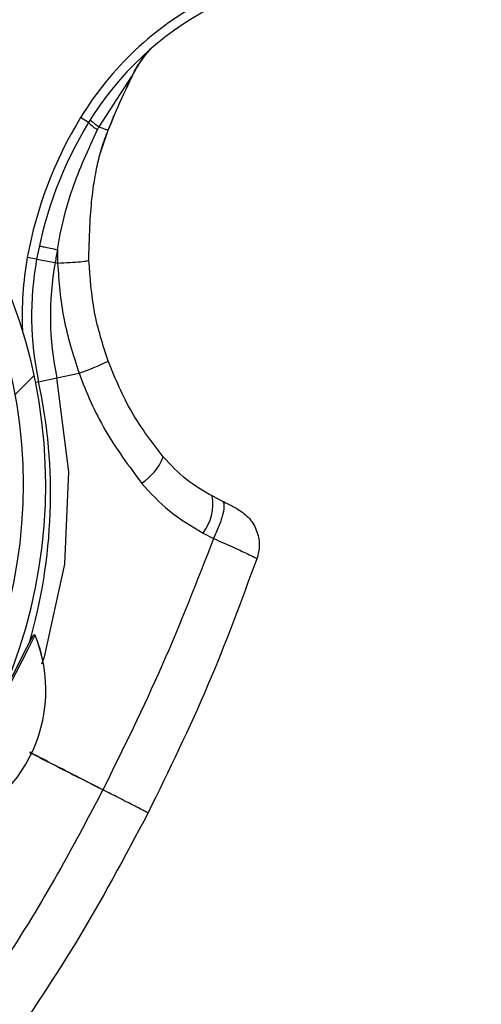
# Model space of a CAD drawing. Header units: inches. Extents: x 170 to 284, y 215 to 248.
# Tile 858 of 1056: x 236.0139 to 236.064, y 224.6688 to 224.7756. Entities that reach past the tile are written whole.
import ezdxf

# ---------------------------------------------------------------- set-up
doc = ezdxf.new("R2010")
doc.units = ezdxf.units.IN
doc.header["$LTSCALE"] = 0.25
doc.header["$MEASUREMENT"] = 0
doc.layers.add('RH TOP OF HOOD', color=7, linetype='Continuous')
pattern_1 = [(45, (225.4196035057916, 218.4993357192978), (-0.03026527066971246, 0.03026527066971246), [])]

msp = doc.modelspace()

# ---------------------------------------------------------------- hatches: boundary and pattern name
at = {"layer": 'RH TOP OF HOOD'}
h = msp.add_hatch(dxfattribs=at)
h.set_pattern_fill('ANSI31', color=256, scale=0.34241245, angle=2.8e-322, style=0)
h.set_pattern_definition([(45, (225.4529552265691, 218.4993357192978), (-0.03026527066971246, 0.03026527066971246), [])])
edge = h.paths.add_edge_path(flags=0)
edge.add_arc((235.7395956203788, 224.3915581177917), 0.021400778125, 89.9999999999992, 390.52248781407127, ccw=False)
edge.add_line((235.7395956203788, 224.4129588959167), (235.8123582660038, 224.4129588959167))
edge.add_arc((235.8123582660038, 224.8238538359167), 0.4108949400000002, 270, 450.0000000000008)
edge.add_line((235.8123582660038, 225.2347487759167), (235.3287006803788, 225.2347487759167))
edge.add_arc((235.3287006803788, 225.2390289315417), 0.004280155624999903, 180.0000000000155, 269.9999999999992, ccw=False)
edge.add_line((235.3244205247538, 225.2390289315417), (235.3244205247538, 225.2818304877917))
edge.add_arc((235.3287006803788, 225.2818304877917), 0.004280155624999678, 360, 540, ccw=False)
edge.add_line((235.3329808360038, 225.2818304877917), (235.3329808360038, 225.2390289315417))
edge.add_line((235.3329808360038, 225.2390289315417), (235.3297484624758, 225.2390289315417))
edge.add_line((235.3297484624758, 225.2390289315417), (235.3297484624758, 225.2818304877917))
edge.add_arc((235.3287006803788, 225.2818304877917), 0.001047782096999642, 360, 540.0000000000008)
edge.add_line((235.3276528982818, 225.2818304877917), (235.3276528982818, 225.2390289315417))
edge.add_arc((235.3287006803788, 225.2390289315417), 0.001047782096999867, 180, 270)
edge.add_line((235.3287006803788, 225.2379811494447), (235.8123582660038, 225.2379811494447))
edge.add_arc((235.8123582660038, 224.8238538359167), 0.4141273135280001, 269.9999999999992, 450, ccw=False)
edge.add_line((235.8123582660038, 224.4097265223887), (235.7395956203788, 224.4097265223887))
edge.add_arc((235.7395956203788, 224.3915581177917), 0.018168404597, 450.0000000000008, 750.5224878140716)
edge.add_arc((235.754343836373, 224.4002532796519), 0.001047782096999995, 390.5224878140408, 495.0000000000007)
edge.add_line((235.753602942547, 224.4009941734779), (235.7449077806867, 224.3922990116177))
edge.add_line((235.7449077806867, 224.3922990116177), (235.7426221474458, 224.3945846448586))
edge.add_line((235.7426221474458, 224.3945846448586), (235.751317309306, 224.4032798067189))
edge.add_arc((235.754343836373, 224.4002532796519), 0.004280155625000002, 390.522487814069, 495.0000000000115, ccw=False)
h = msp.add_hatch(dxfattribs=at)
h.set_pattern_fill('ANSI31', color=256, scale=0.34241245, style=0)
h.set_pattern_definition(pattern_1)
edge = h.paths.add_edge_path(flags=0)
edge.add_line((235.7790065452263, 225.2304686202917), (235.4365940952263, 225.2304686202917))
edge.add_line((235.4365940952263, 225.2304686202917), (235.4365940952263, 225.2347487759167))
edge.add_line((235.4365940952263, 225.2347487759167), (235.7790065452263, 225.2347487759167))
edge.add_arc((235.7790065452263, 224.8238538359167), 0.4108949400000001, 269.9999999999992, 450, ccw=False)
edge.add_line((235.7790065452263, 224.4129588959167), (235.7062438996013, 224.4129588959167))
edge.add_line((235.7062438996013, 224.4129588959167), (235.7062438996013, 224.4172390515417))
edge.add_line((235.7062438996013, 224.4172390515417), (235.7790065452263, 224.4172390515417))
edge.add_arc((235.7790065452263, 224.8238538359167), 0.406614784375, 270, 450.0000000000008)
h = msp.add_hatch(dxfattribs=at)
h.set_pattern_fill('ANSI31', color=256, scale=0.34241245, angle=2.8e-322, style=0)
h.set_pattern_definition(pattern_1)
edge = h.paths.add_edge_path(flags=0)
edge.add_line((236.0242613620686, 224.7916483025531), (236.0240517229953, 224.789243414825))
edge.add_arc((236.0244100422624, 224.7933538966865), 0.004126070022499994, 242.80758111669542, 265.0180014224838, ccw=False)
edge.add_arc((236.0284784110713, 224.8012726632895), 0.01302879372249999, 194.2837484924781, 242.8075811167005, ccw=False)
edge.add_arc((236.0336946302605, 224.8021343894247), 0.01830194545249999, 152.8075811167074, 192.868954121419, ccw=False)
edge.add_arc((236.0278773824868, 224.8051230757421), 0.01176186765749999, 444.94843881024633, 512.8075811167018, ccw=False)
edge.add_arc((236.0284314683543, 224.8011812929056), 0.01566536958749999, 388.0646491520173, 448.23838092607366, ccw=False)
edge.add_arc((236.0200631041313, 224.7963571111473), 0.02532140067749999, 365.6618293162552, 388.7885144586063, ccw=False)
edge.add_arc((236.0302222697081, 224.7982979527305), 0.01504902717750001, 324.96329948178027, 362.12223075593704, ccw=False)
edge.add_arc((236.0197767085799, 224.8051658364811), 0.02754708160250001, 246.11608425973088, 325.7401548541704, ccw=False)
edge.add_arc((236.006177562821, 224.7715778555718), 0.008748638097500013, 433.7662000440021, 580.7490133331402)
edge.add_arc((235.9600185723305, 224.7251915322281), 0.05672062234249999, 332.3782168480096, 405.81748085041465, ccw=False)
edge.add_arc((235.8186385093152, 224.7964800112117), 0.2150521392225, 316.23360868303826, 333.0136347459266, ccw=False)
edge.add_arc((235.9538221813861, 224.6683983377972), 0.02884824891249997, 257.9664245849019, 314.2213378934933, ccw=False)
edge.add_arc((235.9443067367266, 224.6119629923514), 0.0284373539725, 442.9281750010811, 496.5266487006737)
edge.add_arc((235.9347944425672, 224.6215465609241), 0.01494630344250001, 498.0990219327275, 553.3547732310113)
edge.add_arc((235.938669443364, 224.6215960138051), 0.0187470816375, 190.765455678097, 224.2471970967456)
edge.add_arc((235.934483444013, 224.618318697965), 0.0134739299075, 226.6851385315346, 265.0812268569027)
edge.add_arc((235.9335599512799, 224.6109014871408), 0.006011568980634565, 267.7901137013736, 288.5251547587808)
edge.add_arc((235.9281665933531, 224.6218335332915), 0.01816498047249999, 293.7068411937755, 332.8075811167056)
edge.add_arc((235.9345929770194, 224.6185318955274), 0.01094007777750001, 332.8075811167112, 422.8075811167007)
edge.add_arc((235.93873958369, 224.6266029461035), 0.001866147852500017, 422.8075811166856, 438.449827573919)
edge.add_line((235.9391132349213, 224.628431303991), (235.9395965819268, 224.6307964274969))
edge.add_arc((235.93873958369, 224.6266029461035), 0.004280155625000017, 422.80758111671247, 438.44982757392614, ccw=False)
edge.add_arc((235.9345929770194, 224.6185318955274), 0.01335408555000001, 332.80758111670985, 422.80758111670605, ccw=False)
edge.add_arc((235.9281665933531, 224.6218335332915), 0.020578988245, 293.418939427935, 332.8075811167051, ccw=False)
edge.add_arc((235.9335599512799, 224.6109014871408), 0.008425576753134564, 267.3852483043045, 289.30729203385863, ccw=False)
edge.add_arc((235.934483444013, 224.618318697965), 0.01588793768, 226.4978833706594, 265.2781618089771, ccw=False)
edge.add_arc((235.938669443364, 224.6215960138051), 0.02116108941, 190.9121118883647, 224.3847528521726, ccw=False)
edge.add_arc((235.9347944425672, 224.6215465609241), 0.01736031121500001, 137.9878292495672, 193.1734344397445, ccw=False)
edge.add_arc((235.9443067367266, 224.6119629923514), 0.030851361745, 442.72573840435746, 496.58711871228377, ccw=False)
edge.add_arc((235.9538221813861, 224.6683983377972), 0.02643424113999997, 257.7492906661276, 314.1311942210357)
edge.add_arc((235.8186385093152, 224.7964800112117), 0.21263813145, 316.245249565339, 333.0172706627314)
edge.add_arc((235.9600185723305, 224.7251915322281), 0.05430661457, 332.3642077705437, 405.9221159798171)
edge.add_arc((236.006177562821, 224.7715778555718), 0.01116264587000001, 72.86862000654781, 221.3366683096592, ccw=False)
edge.add_arc((236.0197767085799, 224.8051658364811), 0.02513307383, 245.7789812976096, 325.7782389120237)
edge.add_arc((236.0302222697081, 224.7982979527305), 0.01263501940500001, 324.8906283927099, 361.7902779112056)
edge.add_arc((236.0200631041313, 224.7963571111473), 0.022907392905, 365.8518874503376, 388.8272963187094)
edge.add_arc((236.0284314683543, 224.8011812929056), 0.01325136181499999, 387.9998215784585, 448.5428308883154)
edge.add_arc((236.0278773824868, 224.8051230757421), 0.009347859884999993, 444.5301052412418, 512.8075811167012)
edge.add_arc((236.0336946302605, 224.8021343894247), 0.01588793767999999, 512.8075811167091, 552.7597599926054)
edge.add_arc((236.0284784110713, 224.8012726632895), 0.01061478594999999, 194.4420824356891, 242.8075811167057)
edge.add_arc((236.0244100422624, 224.7933538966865), 0.001712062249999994, 242.8075811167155, 265.0180014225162)

# ---------------------------------------------------------------- linework, layer by layer
for p, q in [((236.0225260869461, 224.7639758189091), (236.026044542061, 224.7694016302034)), ((236.0213940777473, 224.7644459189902), (236.0205174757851, 224.764981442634)), ((236.0226656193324, 224.7611663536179), (236.0235196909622, 224.7636271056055)), ((236.0235519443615, 224.7637817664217), (236.0234879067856, 224.7636266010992)), ((236.0214343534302, 224.7495180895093), (236.0214384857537, 224.7514327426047)), ((236.0180307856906, 224.7506491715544), (236.0180295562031, 224.7492155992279)), ((236.0157551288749, 224.7496266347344), (236.0147442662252, 224.7498093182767)), ((236.0157551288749, 224.7496266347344), (236.0177562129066, 224.7492649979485)), ((236.0177562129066, 224.7492649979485), (236.0180295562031, 224.7492155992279)), ((236.0179605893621, 224.7367754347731), (236.0203567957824, 224.7372899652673)), ((236.0159724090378, 224.7363485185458), (236.0156451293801, 224.7362782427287)), ((236.0159724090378, 224.7363485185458), (236.0179605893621, 224.7367754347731)), ((236.0359385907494, 224.7233700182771), (236.0347984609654, 224.7239557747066)), ((236.0338175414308, 224.7199368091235), (236.0349612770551, 224.7193413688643)), ((236.0147065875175, 224.7075156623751), (236.0154453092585, 224.7089527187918)), ((236.0148588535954, 224.7074373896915), (236.0155975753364, 224.7088744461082)), ((236.0154453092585, 224.7089527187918), (236.0155975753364, 224.7088744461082)), ((236.0155975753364, 224.7088744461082), (236.0155989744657, 224.708873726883)), ((236.0045767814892, 224.6874353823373), (236.0148588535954, 224.7074373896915)), ((236.0106122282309, 224.6995507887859), (236.0147065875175, 224.7075156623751))]:
    msp.add_line(p, q, dxfattribs=at)
at = {"layer": 'RH TOP OF HOOD', "flags": 128}
for points in [[(236.0261057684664, 224.7694473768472), (236.0261270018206, 224.7694279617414), (236.0261401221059, 224.7694118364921), (236.0261447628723, 224.7693994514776), (236.0261407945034, 224.7693911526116), (236.0261283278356, 224.7693871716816), (236.0261077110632, 224.7693876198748), (236.0260795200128, 224.7693924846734), (236.026044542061, 224.7694016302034)], [(236.0163250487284, 224.7057679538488), (236.0166241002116, 224.7065101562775), (236.0188088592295, 224.7165795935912), (236.0192487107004, 224.7265666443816), (236.0179606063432, 224.7367753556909), (236.0179605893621, 224.7367754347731), (236.0179605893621, 224.7367754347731)]]:
    msp.add_lwpolyline(points, dxfattribs=at)
at = {"layer": 'RH TOP OF HOOD'}
for centre, radius, start, end in [((235.7790065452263, 224.8238538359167), 0.4141273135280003, 269.9999999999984, 90), ((235.7790065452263, 224.8238538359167), 0.4108949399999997, 269.9999999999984, 90), ((235.7790065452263, 224.8238538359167), 0.406614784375, 269.9999999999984, 90), ((236.0506141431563, 224.7465951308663), 0.03526848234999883, 117.8627048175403, 148.5788848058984), ((236.0506141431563, 224.7465951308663), 0.03424124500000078, 117.8627048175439, 148.578884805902), ((235.9600185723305, 224.7251915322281), 0.05672062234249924, 332.3782168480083, 45.81748085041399), ((236.0582113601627, 224.7419539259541), 0.04417120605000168, 148.5788848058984, 169.7560486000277), ((235.9600185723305, 224.7251915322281), 0.05430661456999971, 332.3642077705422, 45.92211597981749), ((236.0582113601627, 224.7419539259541), 0.04314396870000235, 148.5788848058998, 169.7560486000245), ((236.0240208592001, 224.7667602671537), 0.003500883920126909, 221.381938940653, 241.850199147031), ((236.0236245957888, 224.7639443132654), 0.0001780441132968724, 245.9174166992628, 262.8783449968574), ((236.023576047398, 224.7637476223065), 3.319259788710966e-05, 37.09651304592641, 75.09498923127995), ((236.0582113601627, 224.7419539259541), 0.04111046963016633, 167.7880775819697, 169.7560486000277), ((236.0494505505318, 224.7435371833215), 0.03526848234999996, 169.7560486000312, 182.6462420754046), ((236.0494505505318, 224.7435371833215), 0.03424124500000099, 169.7560486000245, 192.1189350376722), ((236.0494505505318, 224.7435371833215), 0.03220774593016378, 169.7560486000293, 192.1189350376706), ((236.0131605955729, 224.7591999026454), 0.02306145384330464, 288.1824858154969, 296.6461941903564), ((235.959394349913, 224.7241996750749), 0.05786770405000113, 343.7094724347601, 12.11893503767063), ((236.0238329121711, 224.7304874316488), 0.006116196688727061, 302.8035457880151, 337.9111589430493), ((236.0295832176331, 224.7230994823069), 0.005285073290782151, 323.2434536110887, 9.324216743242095), ((236.000820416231, 224.7029185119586), 0.01593228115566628, 283.6370579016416, 21.95189982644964), ((236.0008218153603, 224.7029177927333), 0.01593228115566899, 283.6370579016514, 21.9518998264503)]:
    msp.add_arc(centre, radius, start, end, dxfattribs=at)
for points, knots in [([(236.0281775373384, 224.7724613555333), (236.0280098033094, 224.7722916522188), (236.0273917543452, 224.7716663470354), (236.0266628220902, 224.7705372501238), (236.026175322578, 224.7696418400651), (236.026044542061, 224.7694016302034)], [0, 0, 0, 0, 0.2141804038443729, 0.7891897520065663, 1, 1, 1, 1]), ([(236.0261057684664, 224.7694473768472), (236.0262294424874, 224.76969970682), (236.0266105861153, 224.7704773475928), (236.0270893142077, 224.7711459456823), (236.0274127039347, 224.7715975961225)], [0, 0, 0, 0, 0.3244814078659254, 1, 1, 1, 1]), ([(236.026044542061, 224.7694016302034), (236.0254842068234, 224.7681943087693), (236.024626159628, 224.7663455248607), (236.0238286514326, 224.764442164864), (236.0235519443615, 224.7637817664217)], [0, 0, 0, 0, 0.6530354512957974, 1, 1, 1, 1]), ([(236.0235845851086, 224.7637796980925), (236.0238611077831, 224.7644484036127), (236.0246557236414, 224.7663699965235), (236.0255334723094, 224.7682328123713), (236.0261057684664, 224.7694473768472)], [0, 0, 0, 0, 0.3479954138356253, 1, 1, 1, 1]), ([(236.0223692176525, 224.7636734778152), (236.0224212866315, 224.7637743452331), (236.0224733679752, 224.763875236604), (236.0225260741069, 224.7639757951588), (236.0225260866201, 224.7639758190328)], [0, 0, 0, 0, 0.9997625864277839, 1, 1, 1, 1]), ([(236.0225260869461, 224.7639758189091), (236.0225773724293, 224.7639564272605), (236.0228144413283, 224.7638667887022), (236.0231592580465, 224.7637398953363), (236.0233886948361, 224.7636608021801), (236.0234879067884, 224.7636266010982)], [0, 0, 0, 0, 0.135457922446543, 0.6261588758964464, 1, 1, 1, 1]), ([(236.0180307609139, 224.7506483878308), (236.0180307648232, 224.7506484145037), (236.0181141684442, 224.7512174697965), (236.0185016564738, 224.7534455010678), (236.0196837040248, 224.7579061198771), (236.0213830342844, 224.7615555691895), (236.0223692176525, 224.7636734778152)], [0, 0, 0, 0, 5.869764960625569e-06, 0.125228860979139, 0.4923383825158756, 1, 1, 1, 1]), ([(236.0234879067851, 224.7636266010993), (236.0232428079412, 224.7629716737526), (236.0227582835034, 224.7616769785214), (236.0222520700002, 224.7596524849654), (236.02183578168, 224.7573438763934), (236.0215462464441, 224.7545652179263), (236.0214762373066, 224.7525373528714), (236.0214381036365, 224.7514327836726)], [0, 0, 0, 0, 0.1627420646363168, 0.3217171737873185, 0.4905672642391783, 0.7225142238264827, 1, 1, 1, 1]), ([(236.0235196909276, 224.7636271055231), (236.0235265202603, 224.7636232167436), (236.0235403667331, 224.7636153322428), (236.0235396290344, 224.763612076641), (236.0235237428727, 224.7636150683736), (236.0234997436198, 224.7636227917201), (236.0234879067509, 224.7636266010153)], [0, 0, 0, 0, 0.2466091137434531, 0.5000000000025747, 0.753390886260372, 0.9999999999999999, 0.9999999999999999, 0.9999999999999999, 0.9999999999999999]), ([(236.0180295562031, 224.7492155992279), (236.018486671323, 224.7492350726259), (236.0194275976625, 224.7492751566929), (236.02054467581, 224.7493557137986), (236.0212972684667, 224.7494412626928), (236.0213895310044, 224.7494929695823), (236.0214343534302, 224.7495180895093)], [0, 0, 0, 0, 0.2429069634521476, 0.4999999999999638, 0.7570930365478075, 1, 1, 1, 1]), ([(236.0180295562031, 224.7492155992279), (236.0181743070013, 224.7472081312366), (236.0184676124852, 224.7431404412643), (236.0197216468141, 224.7392569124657), (236.0203567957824, 224.7372899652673)], [0, 0, 0, 0, 0.4935154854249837, 1, 1, 1, 1]), ([(236.0235031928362, 224.7385877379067), (236.0229436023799, 224.7403444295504), (236.0218095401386, 224.7439045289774), (236.0215605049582, 224.7476306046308), (236.0214343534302, 224.7495180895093)], [0, 0, 0, 0, 0.4934389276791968, 1, 1, 1, 1]), ([(236.0295001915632, 224.7281874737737), (236.0282988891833, 224.7297515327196), (236.0258543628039, 224.7329342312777), (236.024295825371, 224.7366818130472), (236.0235031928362, 224.7385877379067)], [0, 0, 0, 0, 0.4914254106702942, 1, 1, 1, 1]), ([(236.0203567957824, 224.7372899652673), (236.0203568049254, 224.7372899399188), (236.0211271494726, 224.7351541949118), (236.0230174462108, 224.7308995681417), (236.025755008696, 224.7272178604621), (236.0271464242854, 224.7253465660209)], [0, 0, 0, 0, 5.836249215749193e-06, 0.491734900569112, 1, 1, 1, 1]), ([(236.0347984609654, 224.7239557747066), (236.0338350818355, 224.7245111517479), (236.0318700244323, 224.7256439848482), (236.0303003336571, 224.7273286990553), (236.0295001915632, 224.7281874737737)], [0, 0, 0, 0, 0.490254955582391, 1, 1, 1, 1]), ([(236.0271464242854, 224.7253465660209), (236.0281066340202, 224.7242934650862), (236.030066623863, 224.7221438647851), (236.0325505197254, 224.7206823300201), (236.0338175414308, 224.7199368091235)], [0, 0, 0, 0, 0.4899054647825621, 1, 1, 1, 1]), ([(236.0349562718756, 224.7193426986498), (236.0351741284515, 224.7198167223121), (236.0356255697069, 224.7207989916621), (236.0360364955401, 224.7220992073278), (236.0361764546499, 224.7230577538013), (236.0360159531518, 224.7232684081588), (236.0359384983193, 224.7233700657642)], [0, 0, 0, 0, 0.2412900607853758, 0.4999999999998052, 0.7587099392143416, 1, 1, 1, 1]), ([(236.0374708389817, 224.7225828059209), (236.0374718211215, 224.7225823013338), (236.0375487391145, 224.7225427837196), (236.0374594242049, 224.7225886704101), (236.0371730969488, 224.722735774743), (236.0366338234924, 224.7230128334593), (236.0361694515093, 224.7232514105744), (236.0359384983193, 224.7233700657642)], [0, 0, 0, 0, 0.003230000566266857, 0.2529631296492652, 0.5032304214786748, 0.7529340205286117, 1, 1, 1, 1]), ([(236.0374711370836, 224.7225826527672), (236.0379065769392, 224.7222999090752), (236.0388072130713, 224.7217150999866), (236.0396698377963, 224.7202936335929), (236.0400265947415, 224.7186752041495), (236.039777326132, 224.7176393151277), (236.0396567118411, 224.7171380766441)], [0, 0, 0, 0, 0.2415860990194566, 0.4996813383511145, 0.7579094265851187, 1, 1, 1, 1]), ([(236.0349563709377, 224.7193429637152), (236.0331508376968, 224.714716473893), (236.0295431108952, 224.7054720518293), (236.0251424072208, 224.696556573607), (236.0229440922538, 224.6921029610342)], [0, 0, 0, 0, 0.5004628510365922, 0.9999999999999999, 0.9999999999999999, 0.9999999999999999, 0.9999999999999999]), ([(236.0349562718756, 224.7193426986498), (236.035665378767, 224.7190298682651), (236.0370925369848, 224.718400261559), (236.0386805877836, 224.7176658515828), (236.0395903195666, 224.7172185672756), (236.0395693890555, 224.71719018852), (236.0395612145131, 224.7171791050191)], [0, 0, 0, 0, 0.2719162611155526, 0.5472623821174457, 0.823180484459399, 1, 1, 1, 1]), ([(236.0396376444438, 224.717149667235), (236.0379480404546, 224.7125555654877), (236.0344962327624, 224.7031699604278), (236.0300942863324, 224.6941843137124), (236.0278470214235, 224.689596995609)], [0, 0, 0, 0, 0.4894838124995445, 0.9999999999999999, 0.9999999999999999, 0.9999999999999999, 0.9999999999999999]), ([(236.0149939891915, 224.6961571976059), (236.0169631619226, 224.6951503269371), (236.0196115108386, 224.6937961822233), (236.0222603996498, 224.6924417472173), (236.0229397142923, 224.6920943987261)], [0, 0, 0, 0, 0.7435473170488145, 1, 1, 1, 1]), ([(236.0229440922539, 224.6921029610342), (236.0223761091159, 224.6923934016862), (236.0197270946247, 224.6937479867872), (236.0170785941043, 224.6951023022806), (236.0149979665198, 224.6961662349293)], [0, 0, 0, 0, 0.2144129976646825, 0.9999999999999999, 0.9999999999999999, 0.9999999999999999, 0.9999999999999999]), ([(236.0229397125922, 224.6920943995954), (236.0214415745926, 224.6892525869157), (236.0182038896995, 224.6831110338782), (236.0127945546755, 224.6741691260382), (236.0086830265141, 224.6682220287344), (236.0066928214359, 224.6653433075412)], [0, 0, 0, 0, 0.3076441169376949, 0.6648617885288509, 1, 1, 1, 1]), ([(236.0278103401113, 224.6896157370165), (236.0278151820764, 224.6896133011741), (236.0278285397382, 224.6896065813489), (236.0274407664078, 224.6898049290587), (236.0264302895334, 224.6903214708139), (236.0247469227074, 224.6911817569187), (236.0235051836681, 224.6918162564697), (236.0229440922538, 224.6921029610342)], [0, 0, 0, 0, 0.09013511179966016, 0.2486582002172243, 0.5414135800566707, 0.7927834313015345, 1, 1, 1, 1]), ([(236.0278425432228, 224.6895882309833), (236.0253113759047, 224.6848416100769), (236.020412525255, 224.6756549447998), (236.0145482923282, 224.6670532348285), (236.0117140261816, 224.6628959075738)], [0, 0, 0, 0, 0.5166859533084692, 1, 1, 1, 1])]:
    msp.add_open_spline(points, degree=3, knots=knots, dxfattribs=at)
for points in [[(236.0215859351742, 224.7647562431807), (236.0215908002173, 224.7647342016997), (236.0216005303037, 224.7646901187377), (236.0217915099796, 224.7645173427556), (236.0220928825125, 224.764281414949), (236.0223816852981, 224.7640776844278), (236.022526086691, 224.7639758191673)], [(236.0160436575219, 224.7510800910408), (236.0160716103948, 224.751074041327), (236.0161275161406, 224.7510619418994), (236.0165658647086, 224.7509670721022), (236.0172076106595, 224.7508281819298), (236.0177566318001, 224.7507093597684), (236.0180311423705, 224.7506499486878)]]:
    msp.add_open_spline(points, degree=3, dxfattribs=at)

doc.saveas('drawing.dxf')
